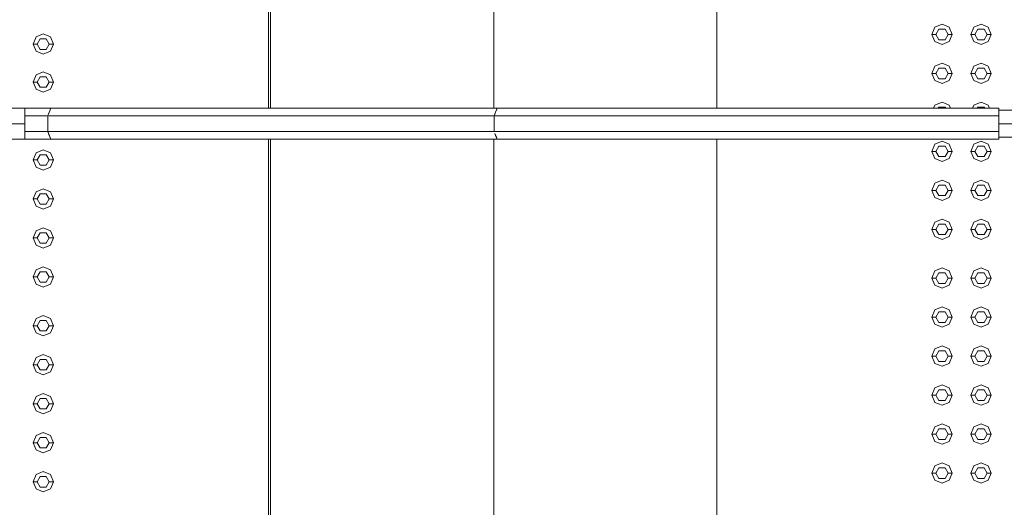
# Model space of a CAD drawing. Header units: millimetres. Extents: x -261 to 187, y -214 to 106.
# Tile 574 of 656: x -215.053 to -213.838, y 8.155 to 8.756. Entities that reach past the tile are written whole.
import ezdxf

# ---------------------------------------------------------------- set-up
doc = ezdxf.new("R2010")
doc.units = ezdxf.units.MM
doc.header["$LTSCALE"] = 0.005
doc.header["$MEASUREMENT"] = 0
for name, color, linetype, lineweight in [('IFC-Elemento construtivo genérico-Contorno', 9, 'Continuous', 5), ('IFC-Escada-Contorno', 9, 'Continuous', 5), ('IFC-Laje-Contorno', 9, 'Continuous', 5)]:
    doc.layers.add(name, color=color, linetype=linetype, lineweight=lineweight)

msp = doc.modelspace()

# ---------------------------------------------------------------- linework, layer by layer
at = {"layer": 'IFC-Elemento construtivo genérico-Contorno', "lineweight": 5}
for p, q in [((-213.9273, 8.738), (-213.9236, 8.7469)), ((-213.9236, 8.7469), (-213.9147, 8.7506)), ((-213.9222, 8.738), (-213.9185, 8.7445)), ((-213.9185, 8.7445), (-213.911, 8.7445)), ((-213.9147, 8.7506), (-213.9059, 8.7469)), ((-213.911, 8.7445), (-213.9072, 8.738)), ((-213.9059, 8.7469), (-213.9022, 8.738)), ((-213.8792, 8.738), (-213.8755, 8.7469)), ((-213.8755, 8.7469), (-213.8666, 8.7506)), ((-213.8742, 8.738), (-213.8704, 8.7445)), ((-213.8704, 8.7445), (-213.8629, 8.7445)), ((-213.8666, 8.7506), (-213.8578, 8.7469)), ((-213.8629, 8.7445), (-213.8591, 8.738)), ((-213.8578, 8.7469), (-213.8541, 8.738)), ((-215.0368, 8.7261), (-215.0332, 8.735)), ((-215.0332, 8.735), (-215.0243, 8.7387)), ((-215.0318, 8.7261), (-215.0281, 8.7326)), ((-215.0281, 8.7326), (-215.0205, 8.7326)), ((-215.0243, 8.7387), (-215.0154, 8.735)), ((-215.0205, 8.7326), (-215.0168, 8.7261)), ((-215.0154, 8.735), (-215.0118, 8.7261)), ((-213.9273, 8.738), (-213.9222, 8.738)), ((-213.9273, 8.738), (-213.9236, 8.7292)), ((-213.9236, 8.7292), (-213.9147, 8.7255)), ((-213.9222, 8.738), (-213.9185, 8.7315)), ((-213.9185, 8.7315), (-213.911, 8.7315)), ((-213.9147, 8.7255), (-213.9059, 8.7292)), ((-213.911, 8.7315), (-213.9072, 8.738)), ((-213.9072, 8.738), (-213.9022, 8.738)), ((-213.9059, 8.7292), (-213.9022, 8.738)), ((-213.8792, 8.738), (-213.8742, 8.738)), ((-213.8792, 8.738), (-213.8755, 8.7292)), ((-213.8755, 8.7292), (-213.8666, 8.7255)), ((-213.8742, 8.738), (-213.8704, 8.7315)), ((-213.8704, 8.7315), (-213.8629, 8.7315)), ((-213.8666, 8.7255), (-213.8578, 8.7292)), ((-213.8629, 8.7315), (-213.8591, 8.738)), ((-213.8591, 8.738), (-213.8541, 8.738)), ((-213.8578, 8.7292), (-213.8541, 8.738)), ((-215.0368, 8.7261), (-215.0318, 8.7261)), ((-215.0368, 8.7261), (-215.0332, 8.7173)), ((-215.0332, 8.7173), (-215.0243, 8.7136)), ((-215.0318, 8.7261), (-215.0281, 8.7196)), ((-215.0281, 8.7196), (-215.0205, 8.7196)), ((-215.0243, 8.7136), (-215.0154, 8.7173)), ((-215.0205, 8.7196), (-215.0168, 8.7261)), ((-215.0168, 8.7261), (-215.0118, 8.7261)), ((-215.0154, 8.7173), (-215.0118, 8.7261)), ((-215.0332, 8.6882), (-215.0243, 8.6919)), ((-215.0243, 8.6919), (-215.0154, 8.6882)), ((-213.9273, 8.6899), (-213.9236, 8.6988)), ((-213.9236, 8.6988), (-213.9147, 8.7025)), ((-213.9222, 8.6899), (-213.9185, 8.6965)), ((-213.9185, 8.6965), (-213.911, 8.6965)), ((-213.9147, 8.7025), (-213.9059, 8.6988)), ((-213.911, 8.6965), (-213.9072, 8.6899)), ((-213.9059, 8.6988), (-213.9022, 8.6899)), ((-213.8792, 8.6899), (-213.8755, 8.6988)), ((-213.8755, 8.6988), (-213.8666, 8.7025)), ((-213.8742, 8.6899), (-213.8704, 8.6965)), ((-213.8704, 8.6965), (-213.8629, 8.6965)), ((-213.8666, 8.7025), (-213.8578, 8.6988)), ((-213.8629, 8.6965), (-213.8591, 8.6899)), ((-213.8578, 8.6988), (-213.8541, 8.6899)), ((-215.0368, 8.6793), (-215.0332, 8.6882)), ((-215.0368, 8.6793), (-215.0318, 8.6793)), ((-215.0368, 8.6793), (-215.0332, 8.6705)), ((-215.0318, 8.6793), (-215.0281, 8.6859)), ((-215.0318, 8.6793), (-215.0281, 8.6728)), ((-215.0281, 8.6859), (-215.0205, 8.6859)), ((-215.0205, 8.6859), (-215.0168, 8.6793)), ((-215.0205, 8.6728), (-215.0168, 8.6793)), ((-215.0168, 8.6793), (-215.0118, 8.6793)), ((-215.0154, 8.6882), (-215.0118, 8.6793)), ((-215.0154, 8.6705), (-215.0118, 8.6793)), ((-213.9273, 8.6899), (-213.9222, 8.6899)), ((-213.9273, 8.6899), (-213.9236, 8.6811)), ((-213.9236, 8.6811), (-213.9147, 8.6774)), ((-213.9222, 8.6899), (-213.9185, 8.6834)), ((-213.9185, 8.6834), (-213.911, 8.6834)), ((-213.9147, 8.6774), (-213.9059, 8.6811)), ((-213.911, 8.6834), (-213.9072, 8.6899)), ((-213.9072, 8.6899), (-213.9022, 8.6899)), ((-213.9059, 8.6811), (-213.9022, 8.6899)), ((-213.8792, 8.6899), (-213.8742, 8.6899)), ((-213.8792, 8.6899), (-213.8755, 8.6811)), ((-213.8755, 8.6811), (-213.8666, 8.6774)), ((-213.8742, 8.6899), (-213.8704, 8.6834)), ((-213.8704, 8.6834), (-213.8629, 8.6834)), ((-213.8666, 8.6774), (-213.8578, 8.6811)), ((-213.8629, 8.6834), (-213.8591, 8.6899)), ((-213.8591, 8.6899), (-213.8541, 8.6899)), ((-213.8578, 8.6811), (-213.8541, 8.6899)), ((-215.0332, 8.6705), (-215.0243, 8.6668)), ((-215.0281, 8.6728), (-215.0205, 8.6728)), ((-215.0243, 8.6668), (-215.0154, 8.6705)), ((-213.9252, 8.6469), (-213.9236, 8.6507)), ((-213.9236, 8.6507), (-213.9147, 8.6544)), ((-213.9193, 8.6469), (-213.9185, 8.6484)), ((-213.9185, 8.6484), (-213.911, 8.6484)), ((-213.9147, 8.6544), (-213.9059, 8.6507)), ((-213.911, 8.6484), (-213.9101, 8.6469)), ((-213.9059, 8.6507), (-213.9043, 8.6469)), ((-213.8771, 8.6469), (-213.8755, 8.6507)), ((-213.8755, 8.6507), (-213.8666, 8.6544)), ((-213.8712, 8.6469), (-213.8704, 8.6484)), ((-213.8704, 8.6484), (-213.8629, 8.6484)), ((-213.8666, 8.6544), (-213.8578, 8.6507)), ((-213.8629, 8.6484), (-213.862, 8.6469)), ((-213.8578, 8.6507), (-213.8562, 8.6469)), ((-213.9236, 8.6026), (-213.9147, 8.6063)), ((-213.9147, 8.6063), (-213.9059, 8.6026)), ((-213.8755, 8.6026), (-213.8666, 8.6063)), ((-213.8666, 8.6063), (-213.8578, 8.6026)), ((-215.0332, 8.592), (-215.0243, 8.5957)), ((-215.0243, 8.5957), (-215.0154, 8.592)), ((-213.9273, 8.5938), (-213.9236, 8.6026)), ((-213.9222, 8.5938), (-213.9185, 8.6003)), ((-213.9185, 8.6003), (-213.911, 8.6003)), ((-213.911, 8.6003), (-213.9072, 8.5938)), ((-213.9059, 8.6026), (-213.9022, 8.5938)), ((-213.8792, 8.5938), (-213.8755, 8.6026)), ((-213.8742, 8.5938), (-213.8704, 8.6003)), ((-213.8704, 8.6003), (-213.8629, 8.6003)), ((-213.8629, 8.6003), (-213.8591, 8.5938)), ((-213.8578, 8.6026), (-213.8541, 8.5938)), ((-215.0368, 8.5832), (-215.0332, 8.592)), ((-215.0368, 8.5832), (-215.0318, 8.5832)), ((-215.0368, 8.5832), (-215.0332, 8.5743)), ((-215.0318, 8.5832), (-215.0281, 8.5897)), ((-215.0318, 8.5832), (-215.0281, 8.5767)), ((-215.0281, 8.5897), (-215.0205, 8.5897)), ((-215.0205, 8.5897), (-215.0168, 8.5832)), ((-215.0205, 8.5767), (-215.0168, 8.5832)), ((-215.0168, 8.5832), (-215.0118, 8.5832)), ((-215.0154, 8.592), (-215.0118, 8.5832)), ((-215.0154, 8.5743), (-215.0118, 8.5832)), ((-213.9273, 8.5938), (-213.9222, 8.5938)), ((-213.9273, 8.5938), (-213.9236, 8.5849)), ((-213.9236, 8.5849), (-213.9147, 8.5812)), ((-213.9222, 8.5938), (-213.9185, 8.5873)), ((-213.9185, 8.5873), (-213.911, 8.5873)), ((-213.9147, 8.5812), (-213.9059, 8.5849)), ((-213.911, 8.5873), (-213.9072, 8.5938)), ((-213.9072, 8.5938), (-213.9022, 8.5938)), ((-213.9059, 8.5849), (-213.9022, 8.5938)), ((-213.8792, 8.5938), (-213.8742, 8.5938)), ((-213.8792, 8.5938), (-213.8755, 8.5849)), ((-213.8755, 8.5849), (-213.8666, 8.5812)), ((-213.8742, 8.5938), (-213.8704, 8.5873)), ((-213.8704, 8.5873), (-213.8629, 8.5873)), ((-213.8666, 8.5812), (-213.8578, 8.5849)), ((-213.8629, 8.5873), (-213.8591, 8.5938)), ((-213.8591, 8.5938), (-213.8541, 8.5938)), ((-213.8578, 8.5849), (-213.8541, 8.5938)), ((-215.0332, 8.5743), (-215.0243, 8.5706)), ((-215.0281, 8.5767), (-215.0205, 8.5767)), ((-215.0243, 8.5706), (-215.0154, 8.5743)), ((-213.9236, 8.5545), (-213.9147, 8.5582)), ((-213.9147, 8.5582), (-213.9059, 8.5545)), ((-213.8755, 8.5545), (-213.8666, 8.5582)), ((-213.8666, 8.5582), (-213.8578, 8.5545)), ((-215.0332, 8.5439), (-215.0243, 8.5476)), ((-215.0243, 8.5476), (-215.0154, 8.5439)), ((-213.9273, 8.5457), (-213.9236, 8.5545)), ((-213.9273, 8.5457), (-213.9222, 8.5457)), ((-213.9273, 8.5457), (-213.9236, 8.5368)), ((-213.9222, 8.5457), (-213.9185, 8.5522)), ((-213.9222, 8.5457), (-213.9185, 8.5392)), ((-213.9185, 8.5522), (-213.911, 8.5522)), ((-213.911, 8.5522), (-213.9072, 8.5457)), ((-213.911, 8.5392), (-213.9072, 8.5457)), ((-213.9072, 8.5457), (-213.9022, 8.5457)), ((-213.9059, 8.5545), (-213.9022, 8.5457)), ((-213.9059, 8.5368), (-213.9022, 8.5457)), ((-213.8792, 8.5457), (-213.8755, 8.5545)), ((-213.8792, 8.5457), (-213.8742, 8.5457)), ((-213.8792, 8.5457), (-213.8755, 8.5368)), ((-213.8742, 8.5457), (-213.8704, 8.5522)), ((-213.8742, 8.5457), (-213.8704, 8.5392)), ((-213.8704, 8.5522), (-213.8629, 8.5522)), ((-213.8629, 8.5522), (-213.8591, 8.5457)), ((-213.8629, 8.5392), (-213.8591, 8.5457)), ((-213.8591, 8.5457), (-213.8541, 8.5457)), ((-213.8578, 8.5545), (-213.8541, 8.5457)), ((-213.8578, 8.5368), (-213.8541, 8.5457)), ((-215.0368, 8.5351), (-215.0332, 8.5439)), ((-215.0368, 8.5351), (-215.0318, 8.5351)), ((-215.0368, 8.5351), (-215.0332, 8.5262)), ((-215.0318, 8.5351), (-215.0281, 8.5416)), ((-215.0318, 8.5351), (-215.0281, 8.5286)), ((-215.0281, 8.5416), (-215.0205, 8.5416)), ((-215.0205, 8.5416), (-215.0168, 8.5351)), ((-215.0205, 8.5286), (-215.0168, 8.5351)), ((-215.0168, 8.5351), (-215.0118, 8.5351)), ((-215.0154, 8.5439), (-215.0118, 8.5351)), ((-215.0154, 8.5262), (-215.0118, 8.5351)), ((-213.9236, 8.5368), (-213.9147, 8.5331)), ((-213.9185, 8.5392), (-213.911, 8.5392)), ((-213.9147, 8.5331), (-213.9059, 8.5368)), ((-213.8755, 8.5368), (-213.8666, 8.5331)), ((-213.8704, 8.5392), (-213.8629, 8.5392)), ((-213.8666, 8.5331), (-213.8578, 8.5368)), ((-215.0332, 8.5262), (-215.0243, 8.5225)), ((-215.0281, 8.5286), (-215.0205, 8.5286)), ((-215.0243, 8.5225), (-215.0154, 8.5262)), ((-213.9236, 8.5064), (-213.9147, 8.5101)), ((-213.9147, 8.5101), (-213.9059, 8.5064)), ((-213.8755, 8.5064), (-213.8666, 8.5101)), ((-213.8666, 8.5101), (-213.8578, 8.5064)), ((-215.0332, 8.4958), (-215.0243, 8.4995)), ((-215.0243, 8.4995), (-215.0154, 8.4958)), ((-213.9273, 8.4976), (-213.9236, 8.5064)), ((-213.9273, 8.4976), (-213.9222, 8.4976)), ((-213.9273, 8.4976), (-213.9236, 8.4887)), ((-213.9222, 8.4976), (-213.9185, 8.5041)), ((-213.9222, 8.4976), (-213.9185, 8.4911)), ((-213.9185, 8.5041), (-213.911, 8.5041)), ((-213.911, 8.5041), (-213.9072, 8.4976)), ((-213.911, 8.4911), (-213.9072, 8.4976)), ((-213.9072, 8.4976), (-213.9022, 8.4976)), ((-213.9059, 8.5064), (-213.9022, 8.4976)), ((-213.9059, 8.4887), (-213.9022, 8.4976)), ((-213.8792, 8.4976), (-213.8755, 8.5064)), ((-213.8792, 8.4976), (-213.8742, 8.4976)), ((-213.8792, 8.4976), (-213.8755, 8.4887)), ((-213.8742, 8.4976), (-213.8704, 8.5041)), ((-213.8742, 8.4976), (-213.8704, 8.4911)), ((-213.8704, 8.5041), (-213.8629, 8.5041)), ((-213.8629, 8.5041), (-213.8591, 8.4976)), ((-213.8629, 8.4911), (-213.8591, 8.4976)), ((-213.8591, 8.4976), (-213.8541, 8.4976)), ((-213.8578, 8.5064), (-213.8541, 8.4976)), ((-213.8578, 8.4887), (-213.8541, 8.4976)), ((-215.0368, 8.487), (-215.0332, 8.4958)), ((-215.0368, 8.487), (-215.0318, 8.487)), ((-215.0368, 8.487), (-215.0332, 8.4781)), ((-215.0318, 8.487), (-215.0281, 8.4935)), ((-215.0318, 8.487), (-215.0281, 8.4805)), ((-215.0281, 8.4935), (-215.0205, 8.4935)), ((-215.0205, 8.4935), (-215.0168, 8.487)), ((-215.0205, 8.4805), (-215.0168, 8.487)), ((-215.0168, 8.487), (-215.0118, 8.487)), ((-215.0154, 8.4958), (-215.0118, 8.487)), ((-215.0154, 8.4781), (-215.0118, 8.487)), ((-213.9236, 8.4887), (-213.9147, 8.4851)), ((-213.9185, 8.4911), (-213.911, 8.4911)), ((-213.9147, 8.4851), (-213.9059, 8.4887)), ((-213.8755, 8.4887), (-213.8666, 8.4851)), ((-213.8704, 8.4911), (-213.8629, 8.4911)), ((-213.8666, 8.4851), (-213.8578, 8.4887)), ((-215.0332, 8.4781), (-215.0243, 8.4745)), ((-215.0281, 8.4805), (-215.0205, 8.4805)), ((-215.0243, 8.4745), (-215.0154, 8.4781)), ((-215.0332, 8.4477), (-215.0243, 8.4514)), ((-215.0243, 8.4514), (-215.0154, 8.4477)), ((-213.9236, 8.4463), (-213.9147, 8.45)), ((-213.9147, 8.45), (-213.9059, 8.4463)), ((-213.8755, 8.4463), (-213.8666, 8.45)), ((-213.8666, 8.45), (-213.8578, 8.4463)), ((-215.0368, 8.4389), (-215.0332, 8.4477)), ((-215.0368, 8.4389), (-215.0318, 8.4389)), ((-215.0368, 8.4389), (-215.0332, 8.43)), ((-215.0318, 8.4389), (-215.0281, 8.4454)), ((-215.0318, 8.4389), (-215.0281, 8.4324)), ((-215.0281, 8.4454), (-215.0205, 8.4454)), ((-215.0205, 8.4454), (-215.0168, 8.4389)), ((-215.0205, 8.4324), (-215.0168, 8.4389)), ((-215.0168, 8.4389), (-215.0118, 8.4389)), ((-215.0154, 8.4477), (-215.0118, 8.4389)), ((-215.0154, 8.43), (-215.0118, 8.4389)), ((-213.9273, 8.4375), (-213.9236, 8.4463)), ((-213.9273, 8.4375), (-213.9222, 8.4375)), ((-213.9273, 8.4375), (-213.9236, 8.4286)), ((-213.9222, 8.4375), (-213.9185, 8.444)), ((-213.9222, 8.4375), (-213.9185, 8.431)), ((-213.9185, 8.444), (-213.911, 8.444)), ((-213.911, 8.444), (-213.9072, 8.4375)), ((-213.911, 8.431), (-213.9072, 8.4375)), ((-213.9072, 8.4375), (-213.9022, 8.4375)), ((-213.9059, 8.4463), (-213.9022, 8.4375)), ((-213.9059, 8.4286), (-213.9022, 8.4375)), ((-213.8792, 8.4375), (-213.8755, 8.4463)), ((-213.8792, 8.4375), (-213.8742, 8.4375)), ((-213.8792, 8.4375), (-213.8755, 8.4286)), ((-213.8742, 8.4375), (-213.8704, 8.444)), ((-213.8742, 8.4375), (-213.8704, 8.431)), ((-213.8704, 8.444), (-213.8629, 8.444)), ((-213.8629, 8.444), (-213.8591, 8.4375)), ((-213.8629, 8.431), (-213.8591, 8.4375)), ((-213.8591, 8.4375), (-213.8541, 8.4375)), ((-213.8578, 8.4463), (-213.8541, 8.4375)), ((-213.8578, 8.4286), (-213.8541, 8.4375)), ((-215.0332, 8.43), (-215.0243, 8.4264)), ((-215.0281, 8.4324), (-215.0205, 8.4324)), ((-215.0243, 8.4264), (-215.0154, 8.43)), ((-213.9236, 8.4286), (-213.9147, 8.4249)), ((-213.9185, 8.431), (-213.911, 8.431)), ((-213.9147, 8.4249), (-213.9059, 8.4286)), ((-213.8755, 8.4286), (-213.8666, 8.4249)), ((-213.8704, 8.431), (-213.8629, 8.431)), ((-213.8666, 8.4249), (-213.8578, 8.4286)), ((-213.9236, 8.3982), (-213.9147, 8.4019)), ((-213.9147, 8.4019), (-213.9059, 8.3982)), ((-213.8755, 8.3982), (-213.8666, 8.4019)), ((-213.8666, 8.4019), (-213.8578, 8.3982)), ((-215.0368, 8.3788), (-215.0332, 8.3876)), ((-215.0332, 8.3876), (-215.0243, 8.3913)), ((-215.0243, 8.3913), (-215.0154, 8.3876)), ((-215.0154, 8.3876), (-215.0118, 8.3788)), ((-213.9273, 8.3894), (-213.9236, 8.3982)), ((-213.9273, 8.3894), (-213.9222, 8.3894)), ((-213.9273, 8.3894), (-213.9236, 8.3805)), ((-213.9222, 8.3894), (-213.9185, 8.3959)), ((-213.9222, 8.3894), (-213.9185, 8.3829)), ((-213.9185, 8.3959), (-213.911, 8.3959)), ((-213.911, 8.3959), (-213.9072, 8.3894)), ((-213.911, 8.3829), (-213.9072, 8.3894)), ((-213.9072, 8.3894), (-213.9022, 8.3894)), ((-213.9059, 8.3982), (-213.9022, 8.3894)), ((-213.9059, 8.3805), (-213.9022, 8.3894)), ((-213.8792, 8.3894), (-213.8755, 8.3982)), ((-213.8792, 8.3894), (-213.8742, 8.3894)), ((-213.8792, 8.3894), (-213.8755, 8.3805)), ((-213.8742, 8.3894), (-213.8704, 8.3959)), ((-213.8742, 8.3894), (-213.8704, 8.3829)), ((-213.8704, 8.3959), (-213.8629, 8.3959)), ((-213.8629, 8.3959), (-213.8591, 8.3894)), ((-213.8629, 8.3829), (-213.8591, 8.3894)), ((-213.8591, 8.3894), (-213.8541, 8.3894)), ((-213.8578, 8.3982), (-213.8541, 8.3894)), ((-213.8578, 8.3805), (-213.8541, 8.3894)), ((-215.0368, 8.3788), (-215.0318, 8.3788)), ((-215.0368, 8.3788), (-215.0332, 8.3699)), ((-215.0318, 8.3788), (-215.0281, 8.3853)), ((-215.0318, 8.3788), (-215.0281, 8.3723)), ((-215.0281, 8.3853), (-215.0205, 8.3853)), ((-215.0205, 8.3853), (-215.0168, 8.3788)), ((-215.0205, 8.3723), (-215.0168, 8.3788)), ((-215.0168, 8.3788), (-215.0118, 8.3788)), ((-215.0154, 8.3699), (-215.0118, 8.3788)), ((-213.9236, 8.3805), (-213.9147, 8.3768)), ((-213.9185, 8.3829), (-213.911, 8.3829)), ((-213.9147, 8.3768), (-213.9059, 8.3805)), ((-213.8755, 8.3805), (-213.8666, 8.3768)), ((-213.8704, 8.3829), (-213.8629, 8.3829)), ((-213.8666, 8.3768), (-213.8578, 8.3805)), ((-215.0332, 8.3699), (-215.0243, 8.3662)), ((-215.0281, 8.3723), (-215.0205, 8.3723)), ((-215.0243, 8.3662), (-215.0154, 8.3699)), ((-213.9236, 8.3501), (-213.9147, 8.3538)), ((-213.9147, 8.3538), (-213.9059, 8.3501)), ((-213.8755, 8.3501), (-213.8666, 8.3538)), ((-213.8666, 8.3538), (-213.8578, 8.3501)), ((-215.0368, 8.3307), (-215.0332, 8.3395)), ((-215.0332, 8.3395), (-215.0243, 8.3432)), ((-215.0243, 8.3432), (-215.0154, 8.3395)), ((-215.0154, 8.3395), (-215.0118, 8.3307)), ((-213.9273, 8.3413), (-213.9236, 8.3501)), ((-213.9273, 8.3413), (-213.9222, 8.3413)), ((-213.9273, 8.3413), (-213.9236, 8.3324)), ((-213.9222, 8.3413), (-213.9185, 8.3478)), ((-213.9222, 8.3413), (-213.9185, 8.3348)), ((-213.9185, 8.3478), (-213.911, 8.3478)), ((-213.911, 8.3478), (-213.9072, 8.3413)), ((-213.911, 8.3348), (-213.9072, 8.3413)), ((-213.9072, 8.3413), (-213.9022, 8.3413)), ((-213.9059, 8.3501), (-213.9022, 8.3413)), ((-213.9059, 8.3324), (-213.9022, 8.3413)), ((-213.8792, 8.3413), (-213.8755, 8.3501)), ((-213.8792, 8.3413), (-213.8742, 8.3413)), ((-213.8792, 8.3413), (-213.8755, 8.3324)), ((-213.8742, 8.3413), (-213.8704, 8.3478)), ((-213.8742, 8.3413), (-213.8704, 8.3348)), ((-213.8704, 8.3478), (-213.8629, 8.3478)), ((-213.8629, 8.3478), (-213.8591, 8.3413)), ((-213.8629, 8.3348), (-213.8591, 8.3413)), ((-213.8591, 8.3413), (-213.8541, 8.3413)), ((-213.8578, 8.3501), (-213.8541, 8.3413)), ((-213.8578, 8.3324), (-213.8541, 8.3413)), ((-215.0368, 8.3307), (-215.0318, 8.3307)), ((-215.0368, 8.3307), (-215.0332, 8.3218)), ((-215.0318, 8.3307), (-215.0281, 8.3372)), ((-215.0318, 8.3307), (-215.0281, 8.3242)), ((-215.0281, 8.3372), (-215.0205, 8.3372)), ((-215.0205, 8.3372), (-215.0168, 8.3307)), ((-215.0205, 8.3242), (-215.0168, 8.3307)), ((-215.0168, 8.3307), (-215.0118, 8.3307)), ((-215.0154, 8.3218), (-215.0118, 8.3307)), ((-213.9236, 8.3324), (-213.9147, 8.3288)), ((-213.9185, 8.3348), (-213.911, 8.3348)), ((-213.9147, 8.3288), (-213.9059, 8.3324)), ((-213.8755, 8.3324), (-213.8666, 8.3288)), ((-213.8704, 8.3348), (-213.8629, 8.3348)), ((-213.8666, 8.3288), (-213.8578, 8.3324)), ((-215.0332, 8.3218), (-215.0243, 8.3182)), ((-215.0281, 8.3242), (-215.0205, 8.3242)), ((-215.0243, 8.3182), (-215.0154, 8.3218)), ((-213.9236, 8.302), (-213.9147, 8.3057)), ((-213.9147, 8.3057), (-213.9059, 8.302)), ((-213.8755, 8.302), (-213.8666, 8.3057)), ((-213.8666, 8.3057), (-213.8578, 8.302)), ((-215.0368, 8.2826), (-215.0332, 8.2914)), ((-215.0332, 8.2914), (-215.0243, 8.2951)), ((-215.0243, 8.2951), (-215.0154, 8.2914)), ((-215.0154, 8.2914), (-215.0118, 8.2826)), ((-213.9273, 8.2932), (-213.9236, 8.302)), ((-213.9273, 8.2932), (-213.9222, 8.2932)), ((-213.9273, 8.2932), (-213.9236, 8.2843)), ((-213.9222, 8.2932), (-213.9185, 8.2997)), ((-213.9222, 8.2932), (-213.9185, 8.2867)), ((-213.9185, 8.2997), (-213.911, 8.2997)), ((-213.911, 8.2997), (-213.9072, 8.2932)), ((-213.911, 8.2867), (-213.9072, 8.2932)), ((-213.9072, 8.2932), (-213.9022, 8.2932)), ((-213.9059, 8.302), (-213.9022, 8.2932)), ((-213.9059, 8.2843), (-213.9022, 8.2932)), ((-213.8792, 8.2932), (-213.8755, 8.302)), ((-213.8792, 8.2932), (-213.8742, 8.2932)), ((-213.8792, 8.2932), (-213.8755, 8.2843)), ((-213.8742, 8.2932), (-213.8704, 8.2997)), ((-213.8742, 8.2932), (-213.8704, 8.2867)), ((-213.8704, 8.2997), (-213.8629, 8.2997)), ((-213.8629, 8.2997), (-213.8591, 8.2932)), ((-213.8629, 8.2867), (-213.8591, 8.2932)), ((-213.8591, 8.2932), (-213.8541, 8.2932)), ((-213.8578, 8.302), (-213.8541, 8.2932)), ((-213.8578, 8.2843), (-213.8541, 8.2932)), ((-215.0368, 8.2826), (-215.0318, 8.2826)), ((-215.0368, 8.2826), (-215.0332, 8.2737)), ((-215.0318, 8.2826), (-215.0281, 8.2891)), ((-215.0318, 8.2826), (-215.0281, 8.2761)), ((-215.0281, 8.2891), (-215.0205, 8.2891)), ((-215.0205, 8.2891), (-215.0168, 8.2826)), ((-215.0205, 8.2761), (-215.0168, 8.2826)), ((-215.0168, 8.2826), (-215.0118, 8.2826)), ((-215.0154, 8.2737), (-215.0118, 8.2826)), ((-213.9236, 8.2843), (-213.9147, 8.2807)), ((-213.9185, 8.2867), (-213.911, 8.2867)), ((-213.9147, 8.2807), (-213.9059, 8.2843)), ((-213.8755, 8.2843), (-213.8666, 8.2807)), ((-213.8704, 8.2867), (-213.8629, 8.2867)), ((-213.8666, 8.2807), (-213.8578, 8.2843)), ((-215.0332, 8.2737), (-215.0243, 8.2701)), ((-215.0281, 8.2761), (-215.0205, 8.2761)), ((-215.0243, 8.2701), (-215.0154, 8.2737)), ((-213.9273, 8.2451), (-213.9236, 8.254)), ((-213.9236, 8.254), (-213.9147, 8.2576)), ((-213.9147, 8.2576), (-213.9059, 8.254)), ((-213.9059, 8.254), (-213.9022, 8.2451)), ((-213.8792, 8.2451), (-213.8755, 8.254)), ((-213.8755, 8.254), (-213.8666, 8.2576)), ((-213.8666, 8.2576), (-213.8578, 8.254)), ((-213.8578, 8.254), (-213.8541, 8.2451)), ((-215.0368, 8.2345), (-215.0332, 8.2434)), ((-215.0332, 8.2434), (-215.0243, 8.247)), ((-215.0243, 8.247), (-215.0154, 8.2434)), ((-215.0154, 8.2434), (-215.0118, 8.2345)), ((-213.9273, 8.2451), (-213.9222, 8.2451)), ((-213.9273, 8.2451), (-213.9236, 8.2362)), ((-213.9222, 8.2451), (-213.9185, 8.2516)), ((-213.9222, 8.2451), (-213.9185, 8.2386)), ((-213.9185, 8.2516), (-213.911, 8.2516)), ((-213.911, 8.2516), (-213.9072, 8.2451)), ((-213.911, 8.2386), (-213.9072, 8.2451)), ((-213.9072, 8.2451), (-213.9022, 8.2451)), ((-213.9059, 8.2362), (-213.9022, 8.2451)), ((-213.8792, 8.2451), (-213.8742, 8.2451)), ((-213.8792, 8.2451), (-213.8755, 8.2362)), ((-213.8742, 8.2451), (-213.8704, 8.2516)), ((-213.8742, 8.2451), (-213.8704, 8.2386)), ((-213.8704, 8.2516), (-213.8629, 8.2516)), ((-213.8629, 8.2516), (-213.8591, 8.2451)), ((-213.8629, 8.2386), (-213.8591, 8.2451)), ((-213.8591, 8.2451), (-213.8541, 8.2451)), ((-213.8578, 8.2362), (-213.8541, 8.2451)), ((-215.0368, 8.2345), (-215.0318, 8.2345)), ((-215.0368, 8.2345), (-215.0332, 8.2256)), ((-215.0318, 8.2345), (-215.0281, 8.241)), ((-215.0318, 8.2345), (-215.0281, 8.228)), ((-215.0281, 8.241), (-215.0205, 8.241)), ((-215.0205, 8.241), (-215.0168, 8.2345)), ((-215.0205, 8.228), (-215.0168, 8.2345)), ((-215.0168, 8.2345), (-215.0118, 8.2345)), ((-215.0154, 8.2256), (-215.0118, 8.2345)), ((-213.9236, 8.2362), (-213.9147, 8.2326)), ((-213.9185, 8.2386), (-213.911, 8.2386)), ((-213.9147, 8.2326), (-213.9059, 8.2362)), ((-213.8755, 8.2362), (-213.8666, 8.2326)), ((-213.8704, 8.2386), (-213.8629, 8.2386)), ((-213.8666, 8.2326), (-213.8578, 8.2362)), ((-215.0332, 8.2256), (-215.0243, 8.222)), ((-215.0281, 8.228), (-215.0205, 8.228)), ((-215.0243, 8.222), (-215.0154, 8.2256)), ((-213.9273, 8.197), (-213.9236, 8.2059)), ((-213.9236, 8.2059), (-213.9147, 8.2095)), ((-213.9147, 8.2095), (-213.9059, 8.2059)), ((-213.9059, 8.2059), (-213.9022, 8.197)), ((-213.8792, 8.197), (-213.8755, 8.2059)), ((-213.8755, 8.2059), (-213.8666, 8.2095)), ((-213.8666, 8.2095), (-213.8578, 8.2059)), ((-213.8578, 8.2059), (-213.8541, 8.197)), ((-215.0368, 8.1864), (-215.0332, 8.1953)), ((-215.0332, 8.1953), (-215.0243, 8.1989)), ((-215.0318, 8.1864), (-215.0281, 8.1929)), ((-215.0281, 8.1929), (-215.0205, 8.1929)), ((-215.0243, 8.1989), (-215.0154, 8.1953)), ((-215.0205, 8.1929), (-215.0168, 8.1864)), ((-215.0154, 8.1953), (-215.0118, 8.1864)), ((-213.9273, 8.197), (-213.9222, 8.197)), ((-213.9273, 8.197), (-213.9236, 8.1882)), ((-213.9222, 8.197), (-213.9185, 8.2035)), ((-213.9222, 8.197), (-213.9185, 8.1905)), ((-213.9185, 8.2035), (-213.911, 8.2035)), ((-213.911, 8.2035), (-213.9072, 8.197)), ((-213.911, 8.1905), (-213.9072, 8.197)), ((-213.9072, 8.197), (-213.9022, 8.197)), ((-213.9059, 8.1882), (-213.9022, 8.197)), ((-213.8792, 8.197), (-213.8742, 8.197)), ((-213.8792, 8.197), (-213.8755, 8.1882)), ((-213.8742, 8.197), (-213.8704, 8.2035)), ((-213.8742, 8.197), (-213.8704, 8.1905)), ((-213.8704, 8.2035), (-213.8629, 8.2035)), ((-213.8629, 8.2035), (-213.8591, 8.197)), ((-213.8629, 8.1905), (-213.8591, 8.197)), ((-213.8591, 8.197), (-213.8541, 8.197)), ((-213.8578, 8.1882), (-213.8541, 8.197)), ((-215.0368, 8.1864), (-215.0318, 8.1864)), ((-215.0368, 8.1864), (-215.0332, 8.1775)), ((-215.0318, 8.1864), (-215.0281, 8.1799)), ((-215.0205, 8.1799), (-215.0168, 8.1864)), ((-215.0168, 8.1864), (-215.0118, 8.1864)), ((-215.0154, 8.1775), (-215.0118, 8.1864)), ((-213.9236, 8.1882), (-213.9147, 8.1845)), ((-213.9185, 8.1905), (-213.911, 8.1905)), ((-213.9147, 8.1845), (-213.9059, 8.1882)), ((-213.8755, 8.1882), (-213.8666, 8.1845)), ((-213.8704, 8.1905), (-213.8629, 8.1905)), ((-213.8666, 8.1845), (-213.8578, 8.1882)), ((-215.0332, 8.1775), (-215.0243, 8.1739)), ((-215.0281, 8.1799), (-215.0205, 8.1799)), ((-215.0243, 8.1739), (-215.0154, 8.1775))]:
    msp.add_line(p, q, dxfattribs=at)
at = {"layer": 'IFC-Escada-Contorno', "lineweight": 5}
for p, q in [((-214.7438, 8.6469), (-214.7438, 10.1116)), ((-214.4682, 8.6469), (-214.4682, 10.1116)), ((-215.2457, 8.6469), (-215.0469, 8.6469)), ((-215.0469, 8.6445), (-215.0469, 8.6469)), ((-215.0469, 8.6469), (-215.0149, 8.6469)), ((-215.0469, 8.6421), (-215.0469, 8.6445)), ((-215.0181, 8.639), (-215.0162, 8.6438)), ((-215.0168, 8.6421), (-215.0162, 8.6438)), ((-215.0162, 8.6438), (-215.0149, 8.6469)), ((-215.0162, 8.6438), (-215.0157, 8.645)), ((-215.0157, 8.645), (-215.0149, 8.6469)), ((-215.0149, 8.6469), (-214.4639, 8.6469)), ((-214.4658, 8.6421), (-214.4639, 8.6469)), ((-214.4658, 8.6421), (-214.4651, 8.6438)), ((-214.4651, 8.6438), (-214.4648, 8.6445)), ((-214.4648, 8.6445), (-214.4639, 8.6469)), ((-214.4639, 8.6469), (-213.8446, 8.6469)), ((-213.8446, 8.6444), (-213.8446, 8.6469)), ((-213.8446, 8.6407), (-213.8446, 8.6469)), ((-213.8446, 8.6361), (-213.8446, 8.6444)), ((-213.8446, 8.6402), (-213.8446, 8.6444)), ((-213.8446, 8.6444), (-213.641, 8.6444)), ((-213.8446, 8.6374), (-213.8446, 8.6438)), ((-215.0469, 8.6374), (-215.0469, 8.6421)), ((-215.0469, 8.6398), (-215.0469, 8.6421)), ((-215.0469, 8.6374), (-215.0469, 8.6398)), ((-215.0469, 8.6374), (-215.0187, 8.6374)), ((-215.0469, 8.6326), (-215.0469, 8.6374)), ((-215.0469, 8.6278), (-215.0469, 8.6326)), ((-215.0187, 8.6374), (-214.4677, 8.6374)), ((-215.0187, 8.6183), (-215.0187, 8.6374)), ((-215.0181, 8.639), (-215.0168, 8.6421)), ((-215.0181, 8.639), (-215.0174, 8.6406)), ((-215.0181, 8.639), (-215.0178, 8.6398)), ((-215.0178, 8.6398), (-215.0174, 8.6406)), ((-215.0174, 8.6406), (-215.0168, 8.6421)), ((-214.4677, 8.6374), (-214.4658, 8.6421)), ((-214.4677, 8.6374), (-214.4667, 8.6398)), ((-214.4677, 8.6374), (-213.8446, 8.6374)), ((-214.4677, 8.6183), (-214.4677, 8.6374)), ((-214.4667, 8.6398), (-214.4658, 8.6421)), ((-213.8446, 8.6374), (-213.8446, 8.6407)), ((-213.8446, 8.6361), (-213.8446, 8.6402)), ((-213.8446, 8.6374), (-213.8446, 8.639)), ((-213.8446, 8.6278), (-213.8446, 8.6374)), ((-213.8446, 8.6183), (-213.8446, 8.6374)), ((-215.2457, 8.6278), (-215.0469, 8.6278)), ((-215.0469, 8.6231), (-215.0469, 8.6278)), ((-215.0469, 8.6183), (-215.0469, 8.6231)), ((-215.0469, 8.6183), (-215.0187, 8.6183)), ((-215.0469, 8.6159), (-215.0469, 8.6183)), ((-215.0187, 8.6183), (-214.4677, 8.6183)), ((-215.0187, 8.6183), (-215.0178, 8.6159)), ((-215.0187, 8.6183), (-215.0149, 8.6087)), ((-215.0187, 8.6183), (-215.0168, 8.6135)), ((-214.4677, 8.6183), (-213.8446, 8.6183)), ((-213.8446, 8.6278), (-213.641, 8.6278)), ((-213.8446, 8.6183), (-213.8446, 8.6278)), ((-213.8446, 8.6154), (-213.8446, 8.6196)), ((-213.8446, 8.6087), (-213.8446, 8.6183)), ((-213.8446, 8.6111), (-213.8446, 8.6183)), ((-215.2457, 8.6087), (-215.0469, 8.6087)), ((-215.0469, 8.6135), (-215.0469, 8.6159)), ((-215.0469, 8.6111), (-215.0469, 8.6135)), ((-215.0469, 8.6087), (-215.0469, 8.6111)), ((-215.0469, 8.6087), (-215.0149, 8.6087)), ((-215.0178, 8.6159), (-215.0168, 8.6135)), ((-215.0168, 8.6135), (-215.0162, 8.6119)), ((-215.0162, 8.6119), (-215.0157, 8.6106)), ((-215.0157, 8.6106), (-215.0149, 8.6087)), ((-215.0149, 8.6087), (-214.4639, 8.6087)), ((-214.7438, 7.3875), (-214.7438, 8.6087)), ((-214.4682, 7.3875), (-214.4682, 8.6087)), ((-214.4667, 8.6159), (-214.4648, 8.6111)), ((-214.4667, 8.6159), (-214.4639, 8.6087)), ((-214.4667, 8.6159), (-214.4658, 8.6135)), ((-214.4658, 8.6135), (-214.4648, 8.6111)), ((-214.4648, 8.6111), (-214.4639, 8.6087)), ((-214.4639, 8.6087), (-213.8446, 8.6087)), ((-213.8446, 8.6087), (-213.8446, 8.6159)), ((-213.8446, 8.6113), (-213.641, 8.6113)), ((-213.8446, 8.6087), (-213.8446, 8.6113)), ((-213.8446, 8.6087), (-213.8446, 8.6111))]:
    msp.add_line(p, q, dxfattribs=at)
at = {"layer": 'IFC-Laje-Contorno', "lineweight": 5}
for p, q in [((-214.7463, 8.6469), (-214.7463, 10.1116)), ((-214.1927, 8.6469), (-214.1927, 10.1116)), ((-214.7463, 7.3885), (-214.7463, 8.6087)), ((-214.1927, 7.406), (-214.1927, 8.6087))]:
    msp.add_line(p, q, dxfattribs=at)

doc.saveas('drawing.dxf')
